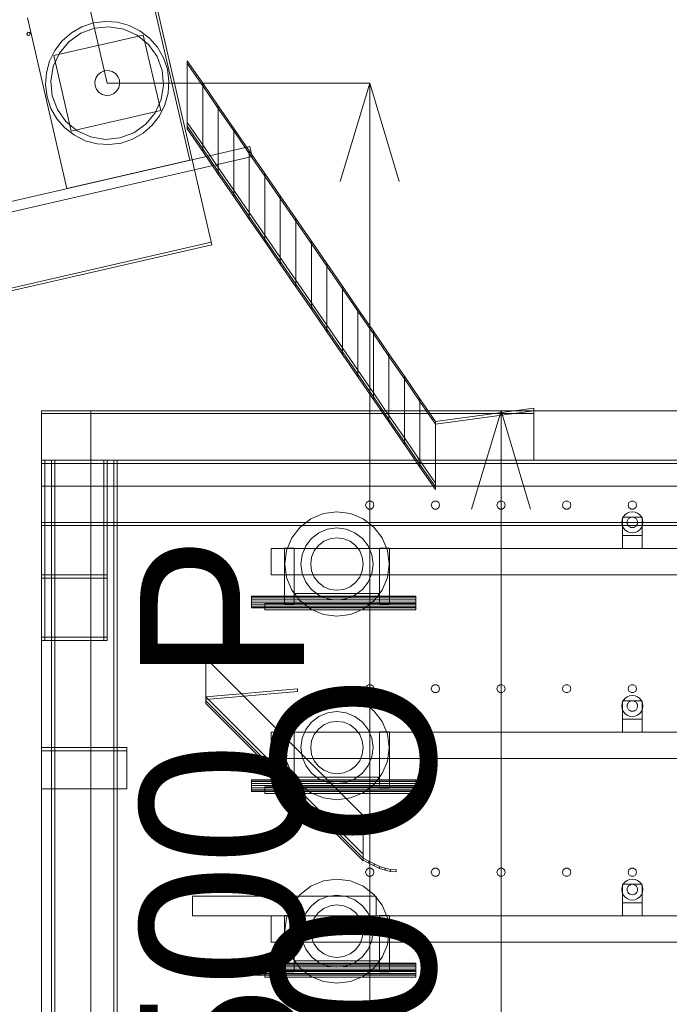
# Model space of a CAD drawing. Header units: millimetres. Extents: x -4738 to 65662, y -68080 to 6847.
# Tile 991 of 1056: x 40428 to 41417, y 2095 to 3597. Entities that reach past the tile are written whole.
import ezdxf

# ---------------------------------------------------------------- set-up
doc = ezdxf.new("R2010")
doc.units = ezdxf.units.MM
for name, color, linetype, lineweight in [('COTAS_O', 1, 'Continuous', 0), ('COTAS_P', 1, 'Continuous', 0), ('lateral_C03', 7, 'Continuous', 0), ('lateral_C03-dry', 7, 'Continuous', 0), ('lateral_secador', 7, 'Continuous', 0)]:
    doc.layers.add(name, color=color, linetype=linetype, lineweight=lineweight)
doc.dimstyles.new('R19_100', dxfattribs={"dimtxt": 250, "dimasz": 150, "dimexe": 150, "dimexo": 80, "dimgap": 100, "dimtad": 1, "dimtih": 1, "dimtoh": 1, "dimdsep": 46, "dimcen": 0.09, "dimadec": 0, "dimazin": 0, "dimtfac": 1, "dimtdec": 4, "dimtofl": 0, "dimtmove": 0, "dimatfit": 3, "dimfxl": 1, "dimtolj": 1, "dimtzin": 0, "dimarcsym": 0})

# ---------------------------------------------------------------- blocks, each defined once
blk = doc.blocks.new('DIM_R30_10')
at = {"layer": 'COTAS_P'}
for p, q in [((40359, 4377), (40202.7, 4387.2)), ((28860.4, 1727), (40359, 4377)), ((40359, 4377), (40223, 4299.5)), ((40561.1, 3500), (40359, 4377)), ((28860.4, 1727), (28996.5, 1804.5)), ((29062.5, 850), (28860.4, 1727)), ((28860.4, 1727), (29016.7, 1716.8))]:
    blk.add_line(p, q, dxfattribs=at)
blk.add_text('11800 P', height=250, rotation=12.978, dxfattribs=at).set_placement((34587.3, 3149.5))
blk = doc.blocks.new('DIM_R30_12')
at = {"layer": 'COTAS_P'}
for p, q in [((40561.1, 3500), (40961.1, 3500)), ((40961.1, 3500), (40916.1, 3350)), ((40961.1, 0), (40961.1, 3500)), ((40961.1, 3500), (41006.1, 3350)), ((40961.1, 0), (40916.1, 150)), ((40961.1, 0), (41006.1, 150)), ((40561.1, 0), (40961.1, 0))]:
    blk.add_line(p, q, dxfattribs=at)
blk.add_text('3500 P', height=250, rotation=90, dxfattribs=at).set_placement((40861.1, 1750))
blk = doc.blocks.new('DIM_R30_29')
at = {"layer": 'COTAS_O'}
for p, q in [((40461.1, 3000), (41161.1, 3000)), ((41161.1, 3000), (41116.1, 2850)), ((41161.1, 0), (41161.1, 3000)), ((41161.1, 3000), (41206.1, 2850)), ((41161.1, 0), (41116.1, 150)), ((41161.1, 0), (41206.1, 150)), ((40461.1, 0), (41161.1, 0))]:
    blk.add_line(p, q, dxfattribs=at)
blk.add_text('3000 O', height=250, rotation=90, dxfattribs=at).set_placement((41061.1, 1500))

msp = doc.modelspace()

# ---------------------------------------------------------------- linework, layer by layer
at = {"layer": 'lateral_C03'}
for p, q in [((40720.563, 3253.508), (40608.274, 3740.736)), ((40686.796, 3382.212), (40626.834, 3642.392)), ((40439.739, 3599.273), (40499.7, 3339.093)), ((40540.024, 3591.599), (40522.559, 3585.72)), ((40558.299, 3593.957), (40540.024, 3591.599)), ((40576.684, 3592.705), (40558.299, 3593.957)), ((40594.471, 3587.89), (40576.684, 3592.705)), ((40439.111, 3576.314), (40438.794, 3574.427)), ((40438.794, 3574.427), (40439.905, 3572.868)), ((40440.669, 3577.424), (40439.111, 3576.314)), ((40442.556, 3577.108), (40440.669, 3577.424)), ((40443.667, 3575.549), (40442.556, 3577.108)), ((40443.35, 3573.662), (40443.667, 3575.549)), ((40506.577, 3576.548), (40492.692, 3564.434)), ((40520.789, 3575.949), (40502.506, 3562.919)), ((40522.559, 3585.72), (40506.577, 3576.548)), ((40541.82, 3583.803), (40520.789, 3575.949)), ((40564.168, 3585.946), (40541.82, 3583.803)), ((40586.309, 3582.233), (40564.168, 3585.946)), ((40606.735, 3572.915), (40586.309, 3582.233)), ((40610.977, 3579.697), (40594.471, 3587.89)), ((40625.567, 3568.442), (40610.977, 3579.697)), ((40439.905, 3572.868), (40441.792, 3572.552)), ((40441.792, 3572.552), (40443.35, 3573.662)), ((40479.672, 3541.773), (40616.096, 3573.213)), ((40492.692, 3564.434), (40481.437, 3549.843)), ((40502.506, 3562.919), (40488.219, 3545.601)), ((40624.053, 3558.628), (40606.735, 3572.915)), ((40642.596, 3458.227), (40616.096, 3573.213)), ((40637.682, 3554.557), (40625.567, 3568.442)), ((40481.437, 3549.843), (40473.244, 3533.337)), ((40488.219, 3545.601), (40478.901, 3525.176)), ((40637.083, 3540.345), (40624.053, 3558.628)), ((40646.854, 3538.575), (40637.682, 3554.557)), ((40473.244, 3533.337), (40468.429, 3515.55)), ((40479.672, 3541.773), (40506.172, 3426.787)), ((40644.937, 3519.314), (40637.083, 3540.345)), ((40652.733, 3521.11), (40646.854, 3538.575)), ((40468.429, 3515.55), (40467.177, 3497.166)), ((40478.901, 3525.176), (40475.187, 3503.034)), ((40551.354, 3516.29), (40546.799, 3512.471)), ((40556.867, 3518.515), (40551.354, 3516.29)), ((40562.797, 3518.927), (40556.867, 3518.515)), ((40568.564, 3517.487), (40562.797, 3518.927)), ((40573.605, 3514.335), (40568.564, 3517.487)), ((40577.424, 3509.779), (40573.605, 3514.335)), ((40647.08, 3496.966), (40644.937, 3519.314)), ((40655.091, 3502.834), (40652.733, 3521.11)), ((40475.187, 3503.034), (40477.331, 3480.686)), ((40543.647, 3507.431), (40542.207, 3501.663)), ((40542.207, 3501.663), (40542.619, 3495.733)), ((40546.799, 3512.471), (40543.647, 3507.431)), ((40579.649, 3504.267), (40577.424, 3509.779)), ((40580.061, 3498.337), (40579.649, 3504.267)), ((40653.839, 3484.45), (40655.091, 3502.834)), ((40467.177, 3497.166), (40469.535, 3478.89)), ((40542.619, 3495.733), (40544.844, 3490.221)), ((40544.844, 3490.221), (40548.663, 3485.665)), ((40548.663, 3485.665), (40553.703, 3482.513)), ((40570.913, 3483.71), (40575.469, 3487.529)), ((40575.469, 3487.529), (40578.621, 3492.569)), ((40578.621, 3492.569), (40580.061, 3498.337)), ((40643.366, 3474.824), (40647.08, 3496.966)), ((40649.024, 3466.663), (40653.839, 3484.45)), ((40469.535, 3478.89), (40475.413, 3461.425)), ((40477.331, 3480.686), (40485.185, 3459.655)), ((40553.703, 3482.513), (40559.471, 3481.073)), ((40559.471, 3481.073), (40565.401, 3481.485)), ((40565.401, 3481.485), (40570.913, 3483.71)), ((40634.048, 3454.399), (40643.366, 3474.824)), ((40475.413, 3461.425), (40484.586, 3445.443)), ((40485.185, 3459.655), (40498.215, 3441.372)), ((40506.172, 3426.787), (40642.596, 3458.227)), ((40619.762, 3437.081), (40634.048, 3454.399)), ((40640.831, 3450.157), (40649.024, 3466.663)), ((40484.586, 3445.443), (40496.7, 3431.558)), ((40498.215, 3441.372), (40515.533, 3427.085)), ((40629.576, 3435.566), (40640.831, 3450.157)), ((40496.7, 3431.558), (40511.291, 3420.303)), ((40515.533, 3427.085), (40535.958, 3417.767)), ((40580.447, 3416.197), (40601.479, 3424.051)), ((40601.479, 3424.051), (40619.762, 3437.081)), ((40615.691, 3423.452), (40629.576, 3435.566)), ((40511.291, 3420.303), (40527.797, 3412.11)), ((40527.797, 3412.11), (40545.584, 3407.295)), ((40535.958, 3417.767), (40558.099, 3414.054)), ((40558.099, 3414.054), (40580.447, 3416.197)), ((40582.244, 3408.401), (40599.708, 3414.28)), ((40599.708, 3414.28), (40615.691, 3423.452)), ((40408.102, 3317.983), (40778.395, 3403.322)), ((40545.584, 3407.295), (40563.968, 3406.043)), ((40563.968, 3406.043), (40582.244, 3408.401)), ((40781.988, 3387.731), (40778.395, 3403.322)), ((40411.695, 3302.392), (40781.988, 3387.731)), ((40499.7, 3339.093), (40686.796, 3382.212)), ((29026.186, 562.49), (40719.664, 3257.405)), ((29027.084, 558.592), (40720.563, 3253.508)), ((40720.563, 3253.508), (40719.664, 3257.405))]:
    msp.add_line(p, q, dxfattribs=at)
at = {"layer": 'lateral_C03-dry'}
for p, q in [((40683.134, 3534), (40706.759, 3499.625)), ((40683.134, 3530), (40683.134, 3534)), ((40683.134, 3534), (40683.134, 3440)), ((40683.134, 3530), (40706.759, 3495.625)), ((40706.759, 3499.625), (40706.759, 3495.625)), ((40706.759, 3405.625), (40706.759, 3499.625)), ((40706.759, 3499.625), (40730.384, 3465.25)), ((40706.759, 3495.625), (40730.384, 3461.25)), ((40730.384, 3465.25), (40730.384, 3461.25)), ((40730.384, 3371.25), (40730.384, 3465.25)), ((40730.384, 3465.25), (40754.009, 3430.875)), ((40730.384, 3461.25), (40754.009, 3426.875)), ((40683.134, 3440), (40706.759, 3405.625)), ((40683.134, 3440), (40683.134, 3434)), ((40683.134, 3434), (40706.759, 3399.625)), ((40683.134, 3434), (40683.134, 3430)), ((40683.134, 3430), (40706.759, 3395.625)), ((40754.009, 3430.875), (40754.009, 3426.875)), ((40754.009, 3336.875), (40754.009, 3430.875)), ((40754.009, 3430.875), (40777.634, 3396.5)), ((40754.009, 3426.875), (40777.634, 3392.5)), ((40706.759, 3399.625), (40706.759, 3405.625)), ((40706.759, 3405.625), (40730.384, 3371.25)), ((40706.759, 3395.625), (40706.759, 3399.625)), ((40706.759, 3399.625), (40730.384, 3365.25)), ((40706.759, 3395.625), (40730.384, 3361.25)), ((40777.634, 3396.5), (40777.634, 3392.5)), ((40777.634, 3302.5), (40777.634, 3396.5)), ((40777.634, 3396.5), (40801.259, 3362.125)), ((40777.634, 3392.5), (40801.259, 3358.125)), ((40730.384, 3365.25), (40730.384, 3371.25)), ((40730.384, 3371.25), (40754.009, 3336.875)), ((40730.384, 3361.25), (40730.384, 3365.25)), ((40730.384, 3365.25), (40754.009, 3330.875)), ((40730.384, 3361.25), (40754.009, 3326.875)), ((40801.259, 3362.125), (40801.259, 3358.125)), ((40801.259, 3268.125), (40801.259, 3362.125)), ((40801.259, 3362.125), (40824.884, 3327.75)), ((40801.259, 3358.125), (40824.884, 3323.75)), ((40754.009, 3330.875), (40754.009, 3336.875)), ((40754.009, 3336.875), (40777.634, 3302.5)), ((40754.009, 3326.875), (40754.009, 3330.875)), ((40754.009, 3330.875), (40777.634, 3296.5)), ((40754.009, 3326.875), (40777.634, 3292.5)), ((40824.884, 3327.75), (40824.884, 3323.75)), ((40824.884, 3233.75), (40824.884, 3327.75)), ((40824.884, 3327.75), (40848.509, 3293.375)), ((40824.884, 3323.75), (40848.509, 3289.375)), ((40777.634, 3296.5), (40777.634, 3302.5)), ((40777.634, 3302.5), (40801.259, 3268.125)), ((40777.634, 3292.5), (40777.634, 3296.5)), ((40777.634, 3296.5), (40801.259, 3262.125)), ((40777.634, 3292.5), (40801.259, 3258.125)), ((40848.509, 3293.375), (40848.509, 3289.375)), ((40848.509, 3199.375), (40848.509, 3293.375)), ((40848.509, 3293.375), (40872.134, 3259)), ((40848.509, 3289.375), (40872.134, 3255)), ((40801.259, 3262.125), (40801.259, 3268.125)), ((40801.259, 3268.125), (40824.884, 3233.75)), ((40801.259, 3258.125), (40801.259, 3262.125)), ((40801.259, 3262.125), (40824.884, 3227.75)), ((40872.134, 3259), (40872.134, 3255)), ((40872.134, 3165), (40872.134, 3259)), ((40872.134, 3259), (40895.759, 3224.625)), ((40801.259, 3258.125), (40824.884, 3223.75)), ((40872.134, 3255), (40895.759, 3220.625)), ((40824.884, 3227.75), (40824.884, 3233.75)), ((40824.884, 3233.75), (40848.509, 3199.375)), ((40824.884, 3223.75), (40824.884, 3227.75)), ((40824.884, 3227.75), (40848.509, 3193.375)), ((40824.884, 3223.75), (40848.509, 3189.375)), ((40895.759, 3224.625), (40895.759, 3220.625)), ((40895.759, 3130.625), (40895.759, 3224.625)), ((40895.759, 3224.625), (40919.384, 3190.25)), ((40895.759, 3220.625), (40919.384, 3186.25)), ((40848.509, 3193.375), (40848.509, 3199.375)), ((40848.509, 3199.375), (40872.134, 3165)), ((40848.509, 3189.375), (40848.509, 3193.375)), ((40848.509, 3193.375), (40872.134, 3159)), ((40848.509, 3189.375), (40872.134, 3155)), ((40919.384, 3190.25), (40919.384, 3186.25)), ((40919.384, 3096.25), (40919.384, 3190.25)), ((40919.384, 3190.25), (40943.009, 3155.875)), ((40919.384, 3186.25), (40943.009, 3151.875)), ((40872.134, 3159), (40872.134, 3165)), ((40872.134, 3165), (40895.759, 3130.625)), ((40872.134, 3155), (40872.134, 3159)), ((40872.134, 3159), (40895.759, 3124.625)), ((40872.134, 3155), (40895.759, 3120.625)), ((40943.009, 3155.875), (40943.009, 3151.875)), ((40943.009, 3061.875), (40943.009, 3155.875)), ((40943.009, 3155.875), (40966.634, 3121.5)), ((40943.009, 3151.875), (40966.634, 3117.5)), ((40895.759, 3124.625), (40895.759, 3130.625)), ((40895.759, 3130.625), (40919.384, 3096.25)), ((40895.759, 3120.625), (40895.759, 3124.625)), ((40895.759, 3124.625), (40919.384, 3090.25)), ((40895.759, 3120.625), (40919.384, 3086.25)), ((40966.634, 3121.5), (40966.634, 3117.5)), ((40966.634, 3027.5), (40966.634, 3121.5)), ((40966.634, 3121.5), (40990.259, 3087.125)), ((40966.634, 3117.5), (40990.259, 3083.125)), ((40919.384, 3090.25), (40919.384, 3096.25)), ((40919.384, 3096.25), (40943.009, 3061.875)), ((40919.384, 3086.25), (40919.384, 3090.25)), ((40919.384, 3090.25), (40943.009, 3055.875)), ((40919.384, 3086.25), (40943.009, 3051.875)), ((40990.259, 3087.125), (40990.259, 3083.125)), ((40990.259, 2993.125), (40990.259, 3087.125)), ((40990.259, 3087.125), (41013.884, 3052.75)), ((40990.259, 3083.125), (41013.884, 3048.75)), ((40943.009, 3055.875), (40943.009, 3061.875)), ((40943.009, 3061.875), (40966.634, 3027.5)), ((40943.009, 3051.875), (40943.009, 3055.875)), ((40943.009, 3055.875), (40966.634, 3021.5)), ((40943.009, 3051.875), (40966.634, 3017.5)), ((41013.884, 3052.75), (41013.884, 3048.75)), ((41013.884, 2958.75), (41013.884, 3052.75)), ((41013.884, 3052.75), (41037.509, 3018.375)), ((41013.884, 3048.75), (41037.509, 3014.375)), ((40966.634, 3021.5), (40966.634, 3027.5)), ((40966.634, 3027.5), (40990.259, 2993.125)), ((40966.634, 3017.5), (40966.634, 3021.5)), ((40966.634, 3021.5), (40990.259, 2987.125)), ((41037.509, 3018.375), (41037.509, 3014.375)), ((41037.509, 2924.375), (41037.509, 3018.375)), ((41037.509, 3018.375), (41061.134, 2984)), ((40966.634, 3017.5), (40990.259, 2983.125)), ((41037.509, 3014.375), (41061.134, 2980)), ((40990.259, 2987.125), (40990.259, 2993.125)), ((40990.259, 2993.125), (41013.884, 2958.75)), ((40990.259, 2983.125), (40990.259, 2987.125)), ((40990.259, 2987.125), (41013.884, 2952.75)), ((40990.259, 2983.125), (41013.884, 2948.75)), ((41061.134, 2984), (41061.134, 2980)), ((41061.134, 2890), (41061.134, 2984)), ((41013.884, 2952.75), (41013.884, 2958.75)), ((41013.884, 2958.75), (41037.509, 2924.375)), ((41013.884, 2948.75), (41013.884, 2952.75)), ((41013.884, 2952.75), (41037.509, 2918.375)), ((41013.884, 2948.75), (41037.509, 2914.375)), ((41037.509, 2918.375), (41037.509, 2924.375)), ((41037.509, 2924.375), (41061.134, 2890)), ((41037.509, 2914.375), (41037.509, 2918.375)), ((41037.509, 2918.375), (41061.134, 2884)), ((41037.509, 2914.375), (41061.134, 2880)), ((41061.134, 2884), (41061.134, 2890)), ((41061.134, 2880), (41061.134, 2884))]:
    msp.add_line(p, q, dxfattribs=at)
at = {"layer": 'lateral_secador'}
for p, q in [((41061.134, 2984), (41211.134, 3004)), ((41211.134, 3004), (41211.134, 3000)), ((40461.134, 3000), (40536.134, 3000)), ((40461.134, 3000), (40461.134, 2750)), ((40461.134, 3000), (40461.134, 0)), ((40461.134, 3000), (41211.134, 3000)), ((40461.134, 3000), (40461.134, 2996)), ((40461.134, 2996), (41211.134, 2996)), ((40536.134, 2750), (40536.134, 3000)), ((40536.134, 0), (40536.134, 3000)), ((41061.134, 2980), (41211.134, 3000)), ((41211.134, 3000), (42211.134, 3000)), ((41211.134, 3000), (41211.134, 2925)), ((41211.134, 2996), (41211.134, 3000)), ((41061.134, 2980), (41061.134, 2984)), ((40461.134, 2925), (41461.134, 2925)), ((40461.134, 2925), (40461.134, 0)), ((40461.134, 2925), (60461.134, 2925)), ((40461.134, 2925), (40461.134, 2885)), ((40461.134, 2925), (40461.134, 2920)), ((40461.134, 2925), (40561.134, 2925)), ((40461.134, 2925), (40461.134, 2650)), ((40461.134, 2925), (40466.134, 2925)), ((40461.134, 2920), (60461.134, 2920)), ((40461.134, 2920), (40461.134, 2830)), ((40466.134, 2650), (40466.134, 2925)), ((40476.134, 2925), (40576.134, 2925)), ((40476.134, 2925), (40476.134, 20)), ((40476.134, 2925), (40481.134, 2925)), ((40481.134, 20), (40481.134, 2925)), ((40556.134, 2925), (40561.134, 2925)), ((40556.134, 2925), (40556.134, 2650)), ((40561.134, 2650), (40561.134, 2925)), ((40571.134, 2925), (40576.134, 2925)), ((40571.134, 2925), (40571.134, 20)), ((40576.134, 20), (40576.134, 2925)), ((41211.134, 2925), (42211.134, 2925)), ((40461.134, 2885), (60461.134, 2885)), ((40955.997, 2860.082), (40954.784, 2856.35)), ((40954.784, 2856.35), (40955.997, 2852.618)), ((40959.172, 2862.389), (40955.997, 2860.082)), ((40963.096, 2862.389), (40959.172, 2862.389)), ((40966.271, 2860.082), (40963.096, 2862.389)), ((40967.484, 2856.35), (40966.271, 2860.082)), ((40966.271, 2852.618), (40967.484, 2856.35)), ((41055.997, 2860.082), (41054.784, 2856.35)), ((41054.784, 2856.35), (41055.997, 2852.618)), ((41059.172, 2862.389), (41055.997, 2860.082)), ((41063.096, 2862.389), (41059.172, 2862.389)), ((41066.271, 2860.082), (41063.096, 2862.389)), ((41067.484, 2856.35), (41066.271, 2860.082)), ((41066.271, 2852.618), (41067.484, 2856.35)), ((41155.997, 2860.082), (41154.784, 2856.35)), ((41154.784, 2856.35), (41155.997, 2852.618)), ((41159.172, 2862.389), (41155.997, 2860.082)), ((41163.096, 2862.389), (41159.172, 2862.389)), ((41166.271, 2860.082), (41163.096, 2862.389)), ((41167.484, 2856.35), (41166.271, 2860.082)), ((41166.271, 2852.618), (41167.484, 2856.35)), ((41255.997, 2860.082), (41254.784, 2856.35)), ((41254.784, 2856.35), (41255.997, 2852.618)), ((41259.172, 2862.389), (41255.997, 2860.082)), ((41263.096, 2862.389), (41259.172, 2862.389)), ((41266.271, 2860.082), (41263.096, 2862.389)), ((41267.484, 2856.35), (41266.271, 2860.082)), ((41266.271, 2852.618), (41267.484, 2856.35)), ((41355.997, 2860.082), (41354.784, 2856.35)), ((41354.784, 2856.35), (41355.997, 2852.618)), ((41359.172, 2862.389), (41355.997, 2860.082)), ((41363.096, 2862.389), (41359.172, 2862.389)), ((41366.271, 2860.082), (41363.096, 2862.389)), ((41367.484, 2856.35), (41366.271, 2860.082)), ((41366.271, 2852.618), (41367.484, 2856.35)), ((40890.558, 2843.291), (40871.384, 2835.349)), ((40911.134, 2846), (40890.558, 2843.291)), ((40931.71, 2843.291), (40911.134, 2846)), ((40950.884, 2835.349), (40931.71, 2843.291)), ((40955.997, 2852.618), (40959.172, 2850.311)), ((40959.172, 2850.311), (40963.096, 2850.311)), ((40963.096, 2850.311), (40966.271, 2852.618)), ((41055.997, 2852.618), (41059.172, 2850.311)), ((41059.172, 2850.311), (41063.096, 2850.311)), ((41063.096, 2850.311), (41066.271, 2852.618)), ((41155.997, 2852.618), (41159.172, 2850.311)), ((41159.172, 2850.311), (41163.096, 2850.311)), ((41163.096, 2850.311), (41166.271, 2852.618)), ((41255.997, 2852.618), (41259.172, 2850.311)), ((41259.172, 2850.311), (41263.096, 2850.311)), ((41263.096, 2850.311), (41266.271, 2852.618)), ((41349.82, 2841.314), (41347.277, 2838)), ((41353.134, 2843.856), (41349.82, 2841.314)), ((41356.993, 2845.455), (41353.134, 2843.856)), ((41355.997, 2852.618), (41359.172, 2850.311)), ((41361.134, 2846), (41356.993, 2845.455)), ((41359.172, 2850.311), (41363.096, 2850.311)), ((41365.275, 2845.455), (41361.134, 2846)), ((41363.096, 2850.311), (41366.271, 2852.618)), ((41369.134, 2843.856), (41365.275, 2845.455)), ((41372.448, 2841.314), (41369.134, 2843.856)), ((41374.99, 2838), (41372.448, 2841.314)), ((40461.134, 2830), (60461.134, 2830)), ((40461.134, 2830), (40461.134, 2825)), ((40461.134, 2825), (60461.134, 2825)), ((40871.384, 2835.349), (40854.919, 2822.715)), ((40967.349, 2822.715), (40950.884, 2835.349)), ((41345.679, 2834.141), (41345.134, 2830)), ((41345.134, 2830), (41345.679, 2825.859)), ((41347.277, 2838), (41345.679, 2834.141)), ((41345.679, 2825.859), (41347.277, 2822)), ((41346.134, 2838), (41376.134, 2838)), ((41346.134, 2838), (41346.134, 2810)), ((41353.406, 2832.071), (41353.134, 2830)), ((41353.134, 2830), (41353.406, 2827.929)), ((41354.206, 2834), (41353.406, 2832.071)), ((41353.406, 2827.929), (41354.206, 2826)), ((41355.477, 2835.657), (41354.206, 2834)), ((41354.206, 2826), (41355.477, 2824.343)), ((41357.134, 2836.928), (41355.477, 2835.657)), ((41355.477, 2824.343), (41357.134, 2823.072)), ((41359.063, 2837.727), (41357.134, 2836.928)), ((41357.134, 2823.072), (41359.063, 2822.273)), ((41361.134, 2838), (41359.063, 2837.727)), ((41363.204, 2837.727), (41361.134, 2838)), ((41365.134, 2836.928), (41363.204, 2837.727)), ((41363.204, 2822.273), (41365.134, 2823.072)), ((41366.791, 2835.657), (41365.134, 2836.928)), ((41365.134, 2823.072), (41366.791, 2824.343)), ((41368.062, 2834), (41366.791, 2835.657)), ((41366.791, 2824.343), (41368.062, 2826)), ((41368.861, 2832.071), (41368.062, 2834)), ((41368.062, 2826), (41368.861, 2827.929)), ((41369.134, 2830), (41368.861, 2832.071)), ((41368.861, 2827.929), (41369.134, 2830)), ((41376.589, 2834.141), (41374.99, 2838)), ((41374.99, 2822), (41376.589, 2825.859)), ((41376.134, 2810), (41376.134, 2838)), ((41377.134, 2830), (41376.589, 2834.141)), ((41376.589, 2825.859), (41377.134, 2830)), ((40854.919, 2822.715), (40842.285, 2806.25)), ((40883.634, 2814.131), (40872.243, 2805.391)), ((40896.899, 2819.626), (40883.634, 2814.131)), ((40911.134, 2821.5), (40896.899, 2819.626)), ((40925.369, 2819.626), (40911.134, 2821.5)), ((40938.634, 2814.131), (40925.369, 2819.626)), ((40950.025, 2805.391), (40938.634, 2814.131)), ((40979.983, 2806.25), (40967.349, 2822.715)), ((41346.134, 2810), (41376.134, 2810)), ((41346.134, 2810), (41346.134, 2790)), ((41347.277, 2822), (41349.82, 2818.686)), ((41349.82, 2818.686), (41353.134, 2816.144)), ((41353.134, 2816.144), (41356.993, 2814.545)), ((41356.993, 2814.545), (41361.134, 2814)), ((41359.063, 2822.273), (41361.134, 2822)), ((41361.134, 2822), (41363.204, 2822.273)), ((41361.134, 2814), (41365.275, 2814.545)), ((41365.275, 2814.545), (41369.134, 2816.144)), ((41369.134, 2816.144), (41372.448, 2818.686)), ((41372.448, 2818.686), (41374.99, 2822)), ((41376.134, 2790), (41376.134, 2810)), ((40842.285, 2806.25), (40834.343, 2787.076)), ((40863.502, 2794), (40858.008, 2780.735)), ((40872.243, 2805.391), (40863.502, 2794)), ((40882.85, 2794.784), (40876.493, 2786.5)), ((40891.134, 2801.141), (40882.85, 2794.784)), ((40900.781, 2805.137), (40891.134, 2801.141)), ((40911.134, 2806.5), (40900.781, 2805.137)), ((40921.487, 2805.137), (40911.134, 2806.5)), ((40931.134, 2801.141), (40921.487, 2805.137)), ((40939.418, 2794.784), (40931.134, 2801.141)), ((40945.775, 2786.5), (40939.418, 2794.784)), ((40958.765, 2794), (40950.025, 2805.391)), ((40964.26, 2780.735), (40958.765, 2794)), ((40987.925, 2787.076), (40979.983, 2806.25)), ((40811.134, 2790), (60111.134, 2790)), ((40811.134, 2790), (40811.134, 2750)), ((40831.134, 2790.5), (40846.134, 2790.5)), ((40831.134, 2790.5), (40831.134, 2704.5)), ((40834.343, 2787.076), (40831.634, 2766.5)), ((40846.134, 2704.5), (40846.134, 2790.5)), ((40858.008, 2780.735), (40856.134, 2766.5)), ((40876.493, 2786.5), (40872.497, 2776.853)), ((40949.771, 2776.853), (40945.775, 2786.5)), ((40966.134, 2766.5), (40964.26, 2780.735)), ((40976.134, 2790.5), (40991.134, 2790.5)), ((40976.134, 2790.5), (40976.134, 2704.5)), ((40990.634, 2766.5), (40987.925, 2787.076)), ((40991.134, 2704.5), (40991.134, 2790.5)), ((41346.134, 2790), (41376.134, 2790)), ((40831.634, 2766.5), (40834.343, 2745.924)), ((40856.134, 2766.5), (40858.008, 2752.265)), ((40872.497, 2776.853), (40871.134, 2766.5)), ((40871.134, 2766.5), (40872.497, 2756.147)), ((40951.134, 2766.5), (40949.771, 2776.853)), ((40949.771, 2756.147), (40951.134, 2766.5)), ((40964.26, 2752.265), (40966.134, 2766.5)), ((40987.925, 2745.924), (40990.634, 2766.5)), ((40461.134, 2750), (40536.134, 2750)), ((40461.134, 2750), (40461.134, 0)), ((40461.134, 2750), (40561.134, 2750)), ((40461.134, 2750), (40461.134, 2745)), ((40536.134, 0), (40536.134, 2750)), ((40561.134, 2745), (40561.134, 2750)), ((40811.134, 2750), (60111.134, 2750)), ((40858.008, 2752.265), (40863.502, 2739)), ((40872.497, 2756.147), (40876.493, 2746.5)), ((40945.775, 2746.5), (40949.771, 2756.147)), ((40958.765, 2739), (40964.26, 2752.265)), ((40461.134, 2745), (40561.134, 2745)), ((40461.134, 2745), (40466.134, 2745)), ((40461.134, 2745), (40461.134, 2655)), ((40466.134, 2655), (40466.134, 2745)), ((40556.134, 2745), (40561.134, 2745)), ((40556.134, 2745), (40556.134, 2655)), ((40561.134, 2655), (40561.134, 2745)), ((40834.343, 2745.924), (40842.285, 2726.75)), ((40863.502, 2739), (40872.243, 2727.609)), ((40876.493, 2746.5), (40882.85, 2738.216)), ((40882.85, 2738.216), (40891.134, 2731.859)), ((40931.134, 2731.859), (40939.418, 2738.216)), ((40939.418, 2738.216), (40945.775, 2746.5)), ((40950.025, 2727.609), (40958.765, 2739)), ((40979.983, 2726.75), (40987.925, 2745.924)), ((40842.285, 2726.75), (40854.919, 2710.285)), ((40846.134, 2721.5), (40976.134, 2721.5)), ((40846.134, 2721.5), (40846.134, 2706.5)), ((40872.243, 2727.609), (40883.634, 2718.869)), ((40883.634, 2718.869), (40896.899, 2713.374)), ((40891.134, 2731.859), (40900.781, 2727.863)), ((40900.781, 2727.863), (40911.134, 2726.5)), ((40911.134, 2726.5), (40921.487, 2727.863)), ((40921.487, 2727.863), (40931.134, 2731.859)), ((40925.369, 2713.374), (40938.634, 2718.869)), ((40938.634, 2718.869), (40950.025, 2727.609)), ((40967.349, 2710.285), (40979.983, 2726.75)), ((40976.134, 2706.5), (40976.134, 2721.5)), ((40781.134, 2716.815), (40781.134, 2717.5)), ((40781.134, 2717.5), (41031.134, 2717.5)), ((40781.134, 2714.864), (40781.134, 2716.815)), ((40781.134, 2716.815), (41031.134, 2716.815)), ((40781.134, 2711.944), (40781.134, 2714.864)), ((40781.134, 2714.864), (41031.134, 2714.864)), ((40781.134, 2708.5), (40781.134, 2711.944)), ((40781.134, 2711.944), (41031.134, 2711.944)), ((40781.134, 2705.056), (40781.134, 2708.5)), ((41031.134, 2708.5), (40781.134, 2708.5)), ((40781.134, 2705.056), (40781.134, 2702.136)), ((40781.134, 2705.056), (41031.134, 2705.056)), ((40801.134, 2706.5), (41031.134, 2706.5)), ((40801.134, 2706.5), (40801.134, 2696.5)), ((40831.134, 2704.5), (40846.134, 2704.5)), ((40846.134, 2706.5), (40976.134, 2706.5)), ((40854.919, 2710.285), (40871.384, 2697.651)), ((40896.899, 2713.374), (40911.134, 2711.5)), ((40911.134, 2711.5), (40925.369, 2713.374)), ((40950.884, 2697.651), (40967.349, 2710.285)), ((40976.134, 2704.5), (40991.134, 2704.5)), ((41031.134, 2716.815), (41031.134, 2717.5)), ((41031.134, 2714.864), (41031.134, 2716.815)), ((41031.134, 2711.944), (41031.134, 2714.864)), ((41031.134, 2708.5), (41031.134, 2711.944)), ((41031.134, 2708.5), (41031.134, 2705.056)), ((41031.134, 2696.5), (41031.134, 2706.5)), ((41031.134, 2705.056), (41031.134, 2702.136)), ((40781.134, 2702.136), (40781.134, 2700.185)), ((40781.134, 2702.136), (41031.134, 2702.136)), ((40781.134, 2700.185), (40781.134, 2699.5)), ((40781.134, 2700.185), (41031.134, 2700.185)), ((40781.134, 2699.5), (41031.134, 2699.5)), ((40801.134, 2696.5), (41031.134, 2696.5)), ((40871.384, 2697.651), (40890.558, 2689.709)), ((40890.558, 2689.709), (40911.134, 2687)), ((40911.134, 2687), (40931.71, 2689.709)), ((40931.71, 2689.709), (40950.884, 2697.651)), ((41031.134, 2702.136), (41031.134, 2700.185)), ((41031.134, 2700.185), (41031.134, 2699.5)), ((40461.134, 2655), (40561.134, 2655)), ((40461.134, 2655), (40461.134, 2650)), ((40461.134, 2655), (40466.134, 2655)), ((40461.134, 2650), (40561.134, 2650)), ((40461.134, 2650), (40466.134, 2650)), ((40556.134, 2655), (40561.134, 2655)), ((40556.134, 2650), (40561.134, 2650)), ((40561.134, 2650), (40561.134, 2655)), ((40951.134, 2383), (40711.134, 2623)), ((40711.134, 2623), (40711.134, 2554)), ((40851.134, 2576), (40711.134, 2564)), ((40851.134, 2572), (40711.134, 2560)), ((40851.134, 2572), (40851.134, 2576)), ((40955.997, 2580.082), (40954.784, 2576.35)), ((40954.784, 2576.35), (40955.997, 2572.618)), ((40959.172, 2582.389), (40955.997, 2580.082)), ((40955.997, 2572.618), (40959.172, 2570.311)), ((40963.096, 2582.389), (40959.172, 2582.389)), ((40959.172, 2570.311), (40963.096, 2570.311)), ((40966.271, 2580.082), (40963.096, 2582.389)), ((40963.096, 2570.311), (40966.271, 2572.618)), ((40967.484, 2576.35), (40966.271, 2580.082)), ((40966.271, 2572.618), (40967.484, 2576.35)), ((41055.997, 2580.082), (41054.784, 2576.35)), ((41054.784, 2576.35), (41055.997, 2572.618)), ((41059.172, 2582.389), (41055.997, 2580.082)), ((41055.997, 2572.618), (41059.172, 2570.311)), ((41063.096, 2582.389), (41059.172, 2582.389)), ((41059.172, 2570.311), (41063.096, 2570.311)), ((41066.271, 2580.082), (41063.096, 2582.389)), ((41063.096, 2570.311), (41066.271, 2572.618)), ((41067.484, 2576.35), (41066.271, 2580.082)), ((41066.271, 2572.618), (41067.484, 2576.35)), ((41155.997, 2580.082), (41154.784, 2576.35)), ((41154.784, 2576.35), (41155.997, 2572.618)), ((41159.172, 2582.389), (41155.997, 2580.082)), ((41155.997, 2572.618), (41159.172, 2570.311)), ((41163.096, 2582.389), (41159.172, 2582.389)), ((41159.172, 2570.311), (41163.096, 2570.311)), ((41166.271, 2580.082), (41163.096, 2582.389)), ((41163.096, 2570.311), (41166.271, 2572.618)), ((41167.484, 2576.35), (41166.271, 2580.082)), ((41166.271, 2572.618), (41167.484, 2576.35)), ((41255.997, 2580.082), (41254.784, 2576.35)), ((41254.784, 2576.35), (41255.997, 2572.618)), ((41259.172, 2582.389), (41255.997, 2580.082)), ((41255.997, 2572.618), (41259.172, 2570.311)), ((41263.096, 2582.389), (41259.172, 2582.389)), ((41259.172, 2570.311), (41263.096, 2570.311)), ((41266.271, 2580.082), (41263.096, 2582.389)), ((41263.096, 2570.311), (41266.271, 2572.618)), ((41267.484, 2576.35), (41266.271, 2580.082)), ((41266.271, 2572.618), (41267.484, 2576.35)), ((41355.997, 2580.082), (41354.784, 2576.35)), ((41354.784, 2576.35), (41355.997, 2572.618)), ((41359.172, 2582.389), (41355.997, 2580.082)), ((41355.997, 2572.618), (41359.172, 2570.311)), ((41363.096, 2582.389), (41359.172, 2582.389)), ((41359.172, 2570.311), (41363.096, 2570.311)), ((41366.271, 2580.082), (41363.096, 2582.389)), ((41363.096, 2570.311), (41366.271, 2572.618)), ((41367.484, 2576.35), (41366.271, 2580.082)), ((41366.271, 2572.618), (41367.484, 2576.35)), ((40711.134, 2564), (40951.134, 2324)), ((40711.134, 2558), (40711.134, 2564)), ((40711.134, 2564), (40711.134, 2560)), ((40711.134, 2558), (40951.134, 2318)), ((40711.134, 2554), (40711.134, 2558)), ((40711.134, 2554), (40951.134, 2314)), ((40871.384, 2555.349), (40854.919, 2542.715)), ((40890.558, 2563.291), (40871.384, 2555.349)), ((40911.134, 2566), (40890.558, 2563.291)), ((40931.71, 2563.291), (40911.134, 2566)), ((40950.884, 2555.349), (40931.71, 2563.291)), ((40967.349, 2542.715), (40950.884, 2555.349)), ((41345.679, 2554.141), (41345.134, 2550)), ((41347.277, 2558), (41345.679, 2554.141)), ((41346.134, 2558), (41376.134, 2558)), ((41346.134, 2558), (41346.134, 2530)), ((41349.82, 2561.314), (41347.277, 2558)), ((41353.134, 2563.856), (41349.82, 2561.314)), ((41356.993, 2565.455), (41353.134, 2563.856)), ((41354.206, 2554), (41353.406, 2552.071)), ((41355.477, 2555.657), (41354.206, 2554)), ((41357.134, 2556.928), (41355.477, 2555.657)), ((41361.134, 2566), (41356.993, 2565.455)), ((41359.063, 2557.727), (41357.134, 2556.928)), ((41361.134, 2558), (41359.063, 2557.727)), ((41365.275, 2565.455), (41361.134, 2566)), ((41363.204, 2557.727), (41361.134, 2558)), ((41365.134, 2556.928), (41363.204, 2557.727)), ((41366.791, 2555.657), (41365.134, 2556.928)), ((41369.134, 2563.856), (41365.275, 2565.455)), ((41368.062, 2554), (41366.791, 2555.657)), ((41368.861, 2552.071), (41368.062, 2554)), ((41372.448, 2561.314), (41369.134, 2563.856)), ((41374.99, 2558), (41372.448, 2561.314)), ((41376.589, 2554.141), (41374.99, 2558)), ((41376.134, 2530), (41376.134, 2558)), ((41377.134, 2550), (41376.589, 2554.141)), ((40854.919, 2542.715), (40842.285, 2526.25)), ((40896.899, 2539.626), (40883.634, 2534.131)), ((40911.134, 2541.5), (40896.899, 2539.626)), ((40925.369, 2539.626), (40911.134, 2541.5)), ((40938.634, 2534.131), (40925.369, 2539.626)), ((40979.983, 2526.25), (40967.349, 2542.715)), ((41345.134, 2550), (41345.679, 2545.859)), ((41345.679, 2545.859), (41347.277, 2542)), ((41347.277, 2542), (41349.82, 2538.686)), ((41349.82, 2538.686), (41353.134, 2536.144)), ((41353.406, 2552.071), (41353.134, 2550)), ((41353.134, 2550), (41353.406, 2547.929)), ((41353.406, 2547.929), (41354.206, 2546)), ((41354.206, 2546), (41355.477, 2544.343)), ((41355.477, 2544.343), (41357.134, 2543.072)), ((41357.134, 2543.072), (41359.063, 2542.273)), ((41359.063, 2542.273), (41361.134, 2542)), ((41361.134, 2542), (41363.204, 2542.273)), ((41363.204, 2542.273), (41365.134, 2543.072)), ((41365.134, 2543.072), (41366.791, 2544.343)), ((41366.791, 2544.343), (41368.062, 2546)), ((41368.062, 2546), (41368.861, 2547.929)), ((41369.134, 2550), (41368.861, 2552.071)), ((41368.861, 2547.929), (41369.134, 2550)), ((41369.134, 2536.144), (41372.448, 2538.686)), ((41372.448, 2538.686), (41374.99, 2542)), ((41374.99, 2542), (41376.589, 2545.859)), ((41376.589, 2545.859), (41377.134, 2550)), ((40842.285, 2526.25), (40834.343, 2507.076)), ((40872.243, 2525.391), (40863.502, 2514)), ((40883.634, 2534.131), (40872.243, 2525.391)), ((40900.781, 2525.137), (40891.134, 2521.141)), ((40911.134, 2526.5), (40900.781, 2525.137)), ((40921.487, 2525.137), (40911.134, 2526.5)), ((40931.134, 2521.141), (40921.487, 2525.137)), ((40950.025, 2525.391), (40938.634, 2534.131)), ((40958.765, 2514), (40950.025, 2525.391)), ((40987.925, 2507.076), (40979.983, 2526.25)), ((41346.134, 2530), (41376.134, 2530)), ((41346.134, 2530), (41346.134, 2510)), ((41353.134, 2536.144), (41356.993, 2534.545)), ((41356.993, 2534.545), (41361.134, 2534)), ((41361.134, 2534), (41365.275, 2534.545)), ((41365.275, 2534.545), (41369.134, 2536.144)), ((41376.134, 2510), (41376.134, 2530)), ((40811.134, 2510), (60111.134, 2510)), ((40811.134, 2510), (40811.134, 2470)), ((40831.134, 2510.5), (40846.134, 2510.5)), ((40831.134, 2510.5), (40831.134, 2424.5)), ((40846.134, 2424.5), (40846.134, 2510.5)), ((40863.502, 2514), (40858.008, 2500.735)), ((40882.85, 2514.784), (40876.493, 2506.5)), ((40891.134, 2521.141), (40882.85, 2514.784)), ((40939.418, 2514.784), (40931.134, 2521.141)), ((40945.775, 2506.5), (40939.418, 2514.784)), ((40964.26, 2500.735), (40958.765, 2514)), ((40976.134, 2510.5), (40991.134, 2510.5)), ((40976.134, 2510.5), (40976.134, 2424.5)), ((40991.134, 2424.5), (40991.134, 2510.5)), ((41346.134, 2510), (41376.134, 2510)), ((40834.343, 2507.076), (40831.634, 2486.5)), ((40858.008, 2500.735), (40856.134, 2486.5)), ((40872.497, 2496.853), (40871.134, 2486.5)), ((40876.493, 2506.5), (40872.497, 2496.853)), ((40949.771, 2496.853), (40945.775, 2506.5)), ((40951.134, 2486.5), (40949.771, 2496.853)), ((40966.134, 2486.5), (40964.26, 2500.735)), ((40990.634, 2486.5), (40987.925, 2507.076)), ((40461.134, 2486.5), (40591.134, 2486.5)), ((40461.134, 2486.5), (40461.134, 2423.5)), ((40461.134, 2486.5), (40461.134, 2481.5)), ((40461.134, 2481.5), (40591.134, 2481.5)), ((40591.134, 2423.5), (40591.134, 2486.5)), ((40591.134, 2481.5), (40591.134, 2486.5)), ((40831.634, 2486.5), (40834.343, 2465.924)), ((40856.134, 2486.5), (40858.008, 2472.265)), ((40871.134, 2486.5), (40872.497, 2476.147)), ((40949.771, 2476.147), (40951.134, 2486.5)), ((40964.26, 2472.265), (40966.134, 2486.5)), ((40987.925, 2465.924), (40990.634, 2486.5)), ((40811.134, 2470), (60111.134, 2470)), ((40834.343, 2465.924), (40842.285, 2446.75)), ((40858.008, 2472.265), (40863.502, 2459)), ((40872.497, 2476.147), (40876.493, 2466.5)), ((40876.493, 2466.5), (40882.85, 2458.216)), ((40939.418, 2458.216), (40945.775, 2466.5)), ((40945.775, 2466.5), (40949.771, 2476.147)), ((40958.765, 2459), (40964.26, 2472.265)), ((40979.983, 2446.75), (40987.925, 2465.924)), ((40863.502, 2459), (40872.243, 2447.609)), ((40882.85, 2458.216), (40891.134, 2451.859)), ((40891.134, 2451.859), (40900.781, 2447.863)), ((40900.781, 2447.863), (40911.134, 2446.5)), ((40911.134, 2446.5), (40921.487, 2447.863)), ((40921.487, 2447.863), (40931.134, 2451.859)), ((40931.134, 2451.859), (40939.418, 2458.216)), ((40950.025, 2447.609), (40958.765, 2459)), ((40781.134, 2436.815), (40781.134, 2437.5)), ((40781.134, 2437.5), (41031.134, 2437.5)), ((40781.134, 2434.864), (40781.134, 2436.815)), ((40781.134, 2436.815), (41031.134, 2436.815)), ((40781.134, 2431.944), (40781.134, 2434.864)), ((40781.134, 2434.864), (41031.134, 2434.864)), ((40842.285, 2446.75), (40854.919, 2430.285)), ((40846.134, 2441.5), (40976.134, 2441.5)), ((40846.134, 2441.5), (40846.134, 2426.5)), ((40872.243, 2447.609), (40883.634, 2438.869)), ((40883.634, 2438.869), (40896.899, 2433.374)), ((40896.899, 2433.374), (40911.134, 2431.5)), ((40911.134, 2431.5), (40925.369, 2433.374)), ((40925.369, 2433.374), (40938.634, 2438.869)), ((40938.634, 2438.869), (40950.025, 2447.609)), ((40967.349, 2430.285), (40979.983, 2446.75)), ((40976.134, 2426.5), (40976.134, 2441.5)), ((41031.134, 2436.815), (41031.134, 2437.5)), ((41031.134, 2434.864), (41031.134, 2436.815)), ((41031.134, 2431.944), (41031.134, 2434.864)), ((40461.134, 2423.5), (40591.134, 2423.5)), ((40781.134, 2428.5), (40781.134, 2431.944)), ((40781.134, 2431.944), (41031.134, 2431.944)), ((40781.134, 2425.056), (40781.134, 2428.5)), ((41031.134, 2428.5), (40781.134, 2428.5)), ((40781.134, 2425.056), (40781.134, 2422.136)), ((40781.134, 2425.056), (41031.134, 2425.056)), ((40781.134, 2422.136), (40781.134, 2420.185)), ((40781.134, 2422.136), (41031.134, 2422.136)), ((40781.134, 2420.185), (40781.134, 2419.5)), ((40781.134, 2420.185), (41031.134, 2420.185)), ((40781.134, 2419.5), (41031.134, 2419.5)), ((40801.134, 2426.5), (41031.134, 2426.5)), ((40801.134, 2426.5), (40801.134, 2416.5)), ((40831.134, 2424.5), (40846.134, 2424.5)), ((40846.134, 2426.5), (40976.134, 2426.5)), ((40854.919, 2430.285), (40871.384, 2417.651)), ((40871.384, 2417.651), (40890.558, 2409.709)), ((40931.71, 2409.709), (40950.884, 2417.651)), ((40950.884, 2417.651), (40967.349, 2430.285)), ((40976.134, 2424.5), (40991.134, 2424.5)), ((41031.134, 2428.5), (41031.134, 2431.944)), ((41031.134, 2428.5), (41031.134, 2425.056)), ((41031.134, 2416.5), (41031.134, 2426.5)), ((41031.134, 2425.056), (41031.134, 2422.136)), ((41031.134, 2422.136), (41031.134, 2420.185)), ((41031.134, 2420.185), (41031.134, 2419.5)), ((40801.134, 2416.5), (41031.134, 2416.5)), ((40890.558, 2409.709), (40911.134, 2407)), ((40911.134, 2407), (40931.71, 2409.709)), ((40951.134, 2314), (40951.134, 2383)), ((40951.134, 2324), (40951.134, 2318)), ((40951.134, 2318), (40951.134, 2314)), ((40951.134, 2318), (40959.467, 2313.341)), ((40951.134, 2315), (40951.134, 2318)), ((40951.134, 2315), (40959.467, 2310.341)), ((40959.467, 2313.341), (40959.467, 2310.341)), ((40959.467, 2313.341), (40967.801, 2309)), ((40955.997, 2300.082), (40954.784, 2296.35)), ((40959.172, 2302.389), (40955.997, 2300.082)), ((40963.096, 2302.389), (40959.172, 2302.389)), ((40959.467, 2310.341), (40967.801, 2306)), ((40966.271, 2300.082), (40963.096, 2302.389)), ((40967.484, 2296.35), (40966.271, 2300.082)), ((40967.801, 2309), (40967.801, 2306)), ((40967.801, 2309), (40976.134, 2305.272)), ((40967.801, 2306), (40976.134, 2302.272)), ((40976.134, 2305.272), (40976.134, 2302.272)), ((40976.134, 2305.272), (40984.467, 2302.412)), ((40976.134, 2302.272), (40984.467, 2299.412)), ((40984.467, 2302.412), (40984.467, 2299.412)), ((40984.467, 2302.412), (40992.801, 2300.613)), ((40984.467, 2299.412), (40992.801, 2297.613)), ((40992.801, 2300.613), (40992.801, 2297.613)), ((40992.801, 2300.613), (41001.134, 2300)), ((40992.801, 2297.613), (41001.134, 2297)), ((41001.134, 2300), (41001.134, 2297)), ((41055.997, 2300.082), (41054.784, 2296.35)), ((41059.172, 2302.389), (41055.997, 2300.082)), ((41063.096, 2302.389), (41059.172, 2302.389)), ((41066.271, 2300.082), (41063.096, 2302.389)), ((41067.484, 2296.35), (41066.271, 2300.082)), ((41155.997, 2300.082), (41154.784, 2296.35)), ((41159.172, 2302.389), (41155.997, 2300.082)), ((41163.096, 2302.389), (41159.172, 2302.389)), ((41166.271, 2300.082), (41163.096, 2302.389)), ((41167.484, 2296.35), (41166.271, 2300.082)), ((41255.997, 2300.082), (41254.784, 2296.35)), ((41259.172, 2302.389), (41255.997, 2300.082)), ((41263.096, 2302.389), (41259.172, 2302.389)), ((41266.271, 2300.082), (41263.096, 2302.389)), ((41267.484, 2296.35), (41266.271, 2300.082)), ((41355.997, 2300.082), (41354.784, 2296.35)), ((41359.172, 2302.389), (41355.997, 2300.082)), ((41363.096, 2302.389), (41359.172, 2302.389)), ((41366.271, 2300.082), (41363.096, 2302.389)), ((41367.484, 2296.35), (41366.271, 2300.082)), ((40890.558, 2283.291), (40871.384, 2275.349)), ((40911.134, 2286), (40890.558, 2283.291)), ((40931.71, 2283.291), (40911.134, 2286)), ((40950.884, 2275.349), (40931.71, 2283.291)), ((40954.784, 2296.35), (40955.997, 2292.618)), ((40955.997, 2292.618), (40959.172, 2290.311)), ((40959.172, 2290.311), (40963.096, 2290.311)), ((40963.096, 2290.311), (40966.271, 2292.618)), ((40966.271, 2292.618), (40967.484, 2296.35)), ((41054.784, 2296.35), (41055.997, 2292.618)), ((41055.997, 2292.618), (41059.172, 2290.311)), ((41059.172, 2290.311), (41063.096, 2290.311)), ((41063.096, 2290.311), (41066.271, 2292.618)), ((41066.271, 2292.618), (41067.484, 2296.35)), ((41154.784, 2296.35), (41155.997, 2292.618)), ((41155.997, 2292.618), (41159.172, 2290.311)), ((41159.172, 2290.311), (41163.096, 2290.311)), ((41163.096, 2290.311), (41166.271, 2292.618)), ((41166.271, 2292.618), (41167.484, 2296.35)), ((41254.784, 2296.35), (41255.997, 2292.618)), ((41255.997, 2292.618), (41259.172, 2290.311)), ((41259.172, 2290.311), (41263.096, 2290.311)), ((41263.096, 2290.311), (41266.271, 2292.618)), ((41266.271, 2292.618), (41267.484, 2296.35)), ((41353.134, 2283.856), (41349.82, 2281.314)), ((41356.993, 2285.455), (41353.134, 2283.856)), ((41354.784, 2296.35), (41355.997, 2292.618)), ((41355.997, 2292.618), (41359.172, 2290.311)), ((41361.134, 2286), (41356.993, 2285.455)), ((41359.172, 2290.311), (41363.096, 2290.311)), ((41365.275, 2285.455), (41361.134, 2286)), ((41363.096, 2290.311), (41366.271, 2292.618)), ((41369.134, 2283.856), (41365.275, 2285.455)), ((41366.271, 2292.618), (41367.484, 2296.35)), ((41372.448, 2281.314), (41369.134, 2283.856)), ((40871.384, 2275.349), (40854.919, 2262.715)), ((40967.349, 2262.715), (40950.884, 2275.349)), ((41345.679, 2274.141), (41345.134, 2270)), ((41345.134, 2270), (41345.679, 2265.859)), ((41347.277, 2278), (41345.679, 2274.141)), ((41346.134, 2278), (41376.134, 2278)), ((41346.134, 2278), (41346.134, 2250)), ((41349.82, 2281.314), (41347.277, 2278)), ((41353.406, 2272.071), (41353.134, 2270)), ((41353.134, 2270), (41353.406, 2267.929)), ((41354.206, 2274), (41353.406, 2272.071)), ((41353.406, 2267.929), (41354.206, 2266)), ((41355.477, 2275.657), (41354.206, 2274)), ((41357.134, 2276.928), (41355.477, 2275.657)), ((41359.063, 2277.727), (41357.134, 2276.928)), ((41361.134, 2278), (41359.063, 2277.727)), ((41363.204, 2277.727), (41361.134, 2278)), ((41365.134, 2276.928), (41363.204, 2277.727)), ((41366.791, 2275.657), (41365.134, 2276.928)), ((41368.062, 2274), (41366.791, 2275.657)), ((41368.861, 2272.071), (41368.062, 2274)), ((41368.062, 2266), (41368.861, 2267.929)), ((41369.134, 2270), (41368.861, 2272.071)), ((41368.861, 2267.929), (41369.134, 2270)), ((41374.99, 2278), (41372.448, 2281.314)), ((41376.589, 2274.141), (41374.99, 2278)), ((41376.134, 2250), (41376.134, 2278)), ((41377.134, 2270), (41376.589, 2274.141)), ((41376.589, 2265.859), (41377.134, 2270)), ((40691.134, 2260), (40971.134, 2260)), ((40691.134, 2260), (40691.134, 2230)), ((40854.919, 2262.715), (40842.285, 2246.25)), ((40883.634, 2254.131), (40872.243, 2245.391)), ((40896.899, 2259.626), (40883.634, 2254.131)), ((40911.134, 2261.5), (40896.899, 2259.626)), ((40925.369, 2259.626), (40911.134, 2261.5)), ((40938.634, 2254.131), (40925.369, 2259.626)), ((40950.025, 2245.391), (40938.634, 2254.131)), ((40979.983, 2246.25), (40967.349, 2262.715)), ((40971.134, 2230), (40971.134, 2260)), ((41345.679, 2265.859), (41347.277, 2262)), ((41347.277, 2262), (41349.82, 2258.686)), ((41349.82, 2258.686), (41353.134, 2256.144)), ((41353.134, 2256.144), (41356.993, 2254.545)), ((41354.206, 2266), (41355.477, 2264.343)), ((41355.477, 2264.343), (41357.134, 2263.072)), ((41356.993, 2254.545), (41361.134, 2254)), ((41357.134, 2263.072), (41359.063, 2262.273)), ((41359.063, 2262.273), (41361.134, 2262)), ((41361.134, 2262), (41363.204, 2262.273)), ((41361.134, 2254), (41365.275, 2254.545)), ((41363.204, 2262.273), (41365.134, 2263.072)), ((41365.134, 2263.072), (41366.791, 2264.343)), ((41365.275, 2254.545), (41369.134, 2256.144)), ((41366.791, 2264.343), (41368.062, 2266)), ((41369.134, 2256.144), (41372.448, 2258.686)), ((41372.448, 2258.686), (41374.99, 2262)), ((41374.99, 2262), (41376.589, 2265.859)), ((40842.285, 2246.25), (40834.343, 2227.076)), ((40872.243, 2245.391), (40863.502, 2234)), ((40891.134, 2241.141), (40882.85, 2234.784)), ((40900.781, 2245.137), (40891.134, 2241.141)), ((40911.134, 2246.5), (40900.781, 2245.137)), ((40921.487, 2245.137), (40911.134, 2246.5)), ((40931.134, 2241.141), (40921.487, 2245.137)), ((40939.418, 2234.784), (40931.134, 2241.141)), ((40958.765, 2234), (40950.025, 2245.391)), ((40987.925, 2227.076), (40979.983, 2246.25)), ((41346.134, 2250), (41376.134, 2250)), ((41346.134, 2250), (41346.134, 2230)), ((41376.134, 2230), (41376.134, 2250)), ((40691.134, 2230), (40971.134, 2230)), ((40811.134, 2230), (60111.134, 2230)), ((40811.134, 2230), (40811.134, 2190)), ((40831.134, 2230.5), (40846.134, 2230.5)), ((40831.134, 2230.5), (40831.134, 2144.5)), ((40834.343, 2227.076), (40831.634, 2206.5)), ((40846.134, 2144.5), (40846.134, 2230.5)), ((40863.502, 2234), (40858.008, 2220.735)), ((40876.493, 2226.5), (40872.497, 2216.853)), ((40882.85, 2234.784), (40876.493, 2226.5)), ((40945.775, 2226.5), (40939.418, 2234.784)), ((40949.771, 2216.853), (40945.775, 2226.5)), ((40964.26, 2220.735), (40958.765, 2234)), ((40976.134, 2230.5), (40991.134, 2230.5)), ((40976.134, 2230.5), (40976.134, 2144.5)), ((40990.634, 2206.5), (40987.925, 2227.076)), ((40991.134, 2144.5), (40991.134, 2230.5)), ((41346.134, 2230), (41376.134, 2230)), ((40858.008, 2220.735), (40856.134, 2206.5)), ((40872.497, 2216.853), (40871.134, 2206.5)), ((40951.134, 2206.5), (40949.771, 2216.853)), ((40966.134, 2206.5), (40964.26, 2220.735)), ((40831.634, 2206.5), (40834.343, 2185.924)), ((40856.134, 2206.5), (40858.008, 2192.265)), ((40871.134, 2206.5), (40872.497, 2196.147)), ((40872.497, 2196.147), (40876.493, 2186.5)), ((40945.775, 2186.5), (40949.771, 2196.147)), ((40949.771, 2196.147), (40951.134, 2206.5)), ((40964.26, 2192.265), (40966.134, 2206.5)), ((40987.925, 2185.924), (40990.634, 2206.5)), ((40811.134, 2190), (60111.134, 2190)), ((40834.343, 2185.924), (40842.285, 2166.75)), ((40858.008, 2192.265), (40863.502, 2179)), ((40863.502, 2179), (40872.243, 2167.609)), ((40876.493, 2186.5), (40882.85, 2178.216)), ((40882.85, 2178.216), (40891.134, 2171.859)), ((40931.134, 2171.859), (40939.418, 2178.216)), ((40939.418, 2178.216), (40945.775, 2186.5)), ((40950.025, 2167.609), (40958.765, 2179)), ((40958.765, 2179), (40964.26, 2192.265)), ((40979.983, 2166.75), (40987.925, 2185.924)), ((40842.285, 2166.75), (40854.919, 2150.285)), ((40872.243, 2167.609), (40883.634, 2158.869)), ((40891.134, 2171.859), (40900.781, 2167.863)), ((40900.781, 2167.863), (40911.134, 2166.5)), ((40911.134, 2166.5), (40921.487, 2167.863)), ((40921.487, 2167.863), (40931.134, 2171.859)), ((40938.634, 2158.869), (40950.025, 2167.609)), ((40967.349, 2150.285), (40979.983, 2166.75)), ((40781.134, 2156.815), (40781.134, 2157.5)), ((40781.134, 2157.5), (41031.134, 2157.5)), ((40781.134, 2154.864), (40781.134, 2156.815)), ((40781.134, 2156.815), (41031.134, 2156.815)), ((40781.134, 2151.944), (40781.134, 2154.864)), ((40781.134, 2154.864), (41031.134, 2154.864)), ((40781.134, 2148.5), (40781.134, 2151.944)), ((40781.134, 2151.944), (41031.134, 2151.944)), ((40781.134, 2145.056), (40781.134, 2148.5)), ((41031.134, 2148.5), (40781.134, 2148.5)), ((40846.134, 2161.5), (40976.134, 2161.5)), ((40846.134, 2161.5), (40846.134, 2146.5)), ((40854.919, 2150.285), (40871.384, 2137.651)), ((40883.634, 2158.869), (40896.899, 2153.374)), ((40896.899, 2153.374), (40911.134, 2151.5)), ((40911.134, 2151.5), (40925.369, 2153.374)), ((40925.369, 2153.374), (40938.634, 2158.869)), ((40950.884, 2137.651), (40967.349, 2150.285)), ((40976.134, 2146.5), (40976.134, 2161.5)), ((41031.134, 2156.815), (41031.134, 2157.5)), ((41031.134, 2154.864), (41031.134, 2156.815)), ((41031.134, 2151.944), (41031.134, 2154.864)), ((41031.134, 2148.5), (41031.134, 2151.944)), ((41031.134, 2148.5), (41031.134, 2145.056)), ((40781.134, 2145.056), (40781.134, 2142.136)), ((40781.134, 2145.056), (41031.134, 2145.056)), ((40781.134, 2142.136), (40781.134, 2140.185)), ((40781.134, 2142.136), (41031.134, 2142.136)), ((40781.134, 2140.185), (40781.134, 2139.5)), ((40781.134, 2140.185), (41031.134, 2140.185)), ((40781.134, 2139.5), (41031.134, 2139.5)), ((40801.134, 2146.5), (41031.134, 2146.5)), ((40801.134, 2146.5), (40801.134, 2136.5)), ((40801.134, 2136.5), (41031.134, 2136.5)), ((40831.134, 2144.5), (40846.134, 2144.5)), ((40846.134, 2146.5), (40976.134, 2146.5)), ((40871.384, 2137.651), (40890.558, 2129.709)), ((40931.71, 2129.709), (40950.884, 2137.651)), ((40976.134, 2144.5), (40991.134, 2144.5)), ((41031.134, 2136.5), (41031.134, 2146.5)), ((41031.134, 2145.056), (41031.134, 2142.136)), ((41031.134, 2142.136), (41031.134, 2140.185)), ((41031.134, 2140.185), (41031.134, 2139.5)), ((40890.558, 2129.709), (40911.134, 2127)), ((40911.134, 2127), (40931.71, 2129.709))]:
    msp.add_line(p, q, dxfattribs=at)

# ---------------------------------------------------------------- dimensions: what is measured, and where the dimension line sits
at = {"layer": 'COTAS_O'}
dim = msp.add_aligned_dim(p1=(40461.134, 0), p2=(40461.134, 3000), distance=-700, text='<> O', dimstyle='R19_100', dxfattribs=at)
dim.commit()
dim.dimension.update_dxf_attribs({"geometry": 'DIM_R30_29', "text_midpoint": (41161.134, 1500)})
at = {"layer": 'COTAS_P'}
for p1, distance, picture, middle in [((29062.547, 850), 900, 'DIM_R30_10', (34609.722, 3052.011)), ((40561.134, 0), -400, 'DIM_R30_12', (40961.134, 1750))]:
    dim = msp.add_aligned_dim(p1=p1, p2=(40561.134, 3500), distance=distance, text='<> P', dimstyle='R19_100', dxfattribs=at)
    dim.commit()
    dim.dimension.update_dxf_attribs({"geometry": picture, "text_midpoint": middle})

doc.saveas('drawing.dxf')
